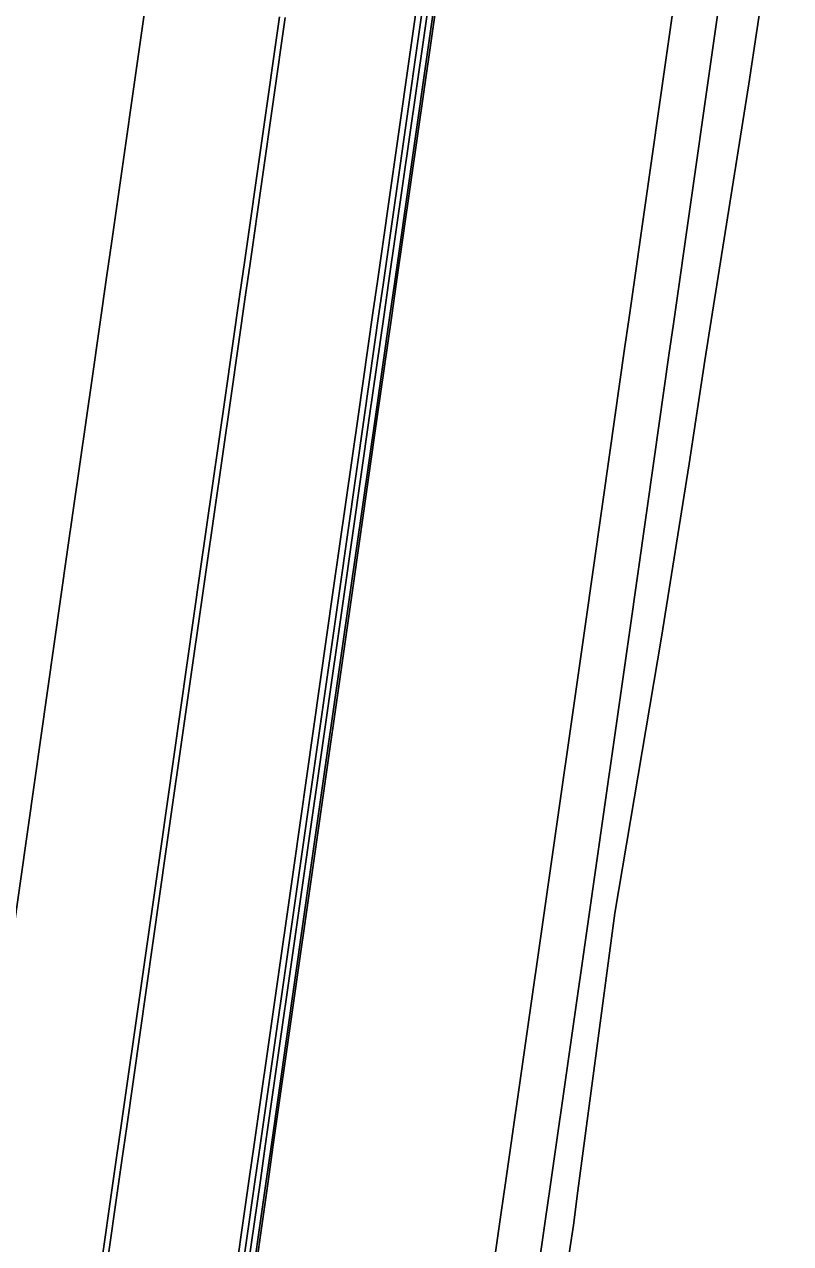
# Model space of a CAD drawing. Extents: x 1797478 to 1804836, y 246529 to 250952.
# Drawn here: x 1797978.4 to 1798046.8, y 249574.1 to 249683 of the extents above; entities that cross this region are included whole.
import ezdxf

# ---------------------------------------------------------------- set-up
doc = ezdxf.new("R2010")
doc.units = 0
for name, color, linetype in [('1', 7, 'Continuous'), ('60', 7, 'Continuous'), ('DTCH-LINBTM', 7, 'Continuous'), ('DTCH-LINFRSLP', 7, 'Continuous'), ('EDPV-LINE', 7, 'Continuous'), ('LIMT-CSLINE', 7, 'Continuous'), ('SHDR-UPAV', 7, 'Continuous')]:
    doc.layers.add(name, color=color, linetype=linetype)

msp = doc.modelspace()

# ---------------------------------------------------------------- linework, layer by layer
for points in [[(1797982.26, 249462.77), (1797985.28, 249483.89), (1797988.82, 249508.64), (1797992.35, 249533.39), (1797995.89, 249558.14), (1797997.35, 249568.34), (1797998.99, 249579.84), (1797999.42, 249582.88), (1798002.96, 249607.63), (1798006.5, 249632.38), (1798008.71, 249647.89), (1798010.03, 249657.13), (1798010.43, 249659.94), (1798013.57, 249681.88), (1798017.1, 249706.63)], [(1797982.72, 249462.71), (1797985.74, 249483.82), (1797989.27, 249508.57), (1797992.81, 249533.32), (1797996.35, 249558.07), (1797997.8, 249568.28), (1797999.45, 249579.77), (1797999.88, 249582.82), (1798003.42, 249607.57), (1798006.95, 249632.32), (1798009.17, 249647.83), (1798010.49, 249657.06), (1798010.89, 249659.87), (1798014.03, 249681.81), (1798017.56, 249706.56)], [(1797983.23, 249462.63), (1797986.25, 249483.75), (1797989.79, 249508.5), (1797993.32, 249533.25), (1797996.86, 249558), (1797998.32, 249568.2), (1797999.96, 249579.7), (1798000.4, 249582.75), (1798003.93, 249607.49), (1798007.47, 249632.24), (1798009.69, 249647.75), (1798011.01, 249656.99), (1798011.41, 249659.8), (1798014.54, 249681.74), (1798018.08, 249706.49)], [(1797925.63, 249239.87), (1797929.16, 249264.62), (1797932.7, 249289.37), (1797936.23, 249314.12), (1797939.77, 249338.87), (1797943.31, 249363.62), (1797946.84, 249388.37), (1797950.38, 249413.11), (1797953.92, 249437.86), (1797957.45, 249462.61), (1797957.97, 249466.24), (1797960.99, 249487.36), (1797964.52, 249512.11), (1797968.06, 249536.86), (1797971.6, 249561.61), (1797973.05, 249571.81), (1797974.7, 249583.31), (1797975.13, 249586.36), (1797978.67, 249611.1), (1797982.21, 249635.85), (1797984.42, 249651.36), (1797985.74, 249660.6), (1797986.14, 249663.41), (1797989.28, 249685.35)], [(1797925.63, 249239.87), (1797929.16, 249264.62), (1797932.7, 249289.37), (1797936.23, 249314.12), (1797939.77, 249338.87), (1797943.31, 249363.62), (1797946.84, 249388.37), (1797950.38, 249413.11), (1797953.92, 249437.86), (1797957.45, 249462.61), (1797957.97, 249466.24), (1797960.99, 249487.36), (1797964.52, 249512.11), (1797968.06, 249536.86), (1797971.6, 249561.61), (1797973.05, 249571.81), (1797974.7, 249583.31), (1797975.13, 249586.36), (1797978.67, 249611.1), (1797982.21, 249635.85), (1797984.42, 249651.36), (1797985.74, 249660.6), (1797986.14, 249663.41), (1797989.28, 249685.35)], [(1797925.63, 249239.87), (1797929.16, 249264.62), (1797932.7, 249289.37), (1797936.23, 249314.12), (1797939.77, 249338.87), (1797943.31, 249363.62), (1797946.84, 249388.37), (1797950.38, 249413.11), (1797953.92, 249437.86), (1797957.45, 249462.61), (1797957.97, 249466.24), (1797960.99, 249487.36), (1797964.52, 249512.11), (1797968.06, 249536.86), (1797971.6, 249561.61), (1797973.05, 249571.81), (1797974.7, 249583.31), (1797975.13, 249586.36), (1797978.67, 249611.1), (1797982.21, 249635.85), (1797984.42, 249651.36), (1797985.74, 249660.6), (1797986.14, 249663.41), (1797989.28, 249685.35)], [(1797925.63, 249239.87), (1797929.16, 249264.62), (1797932.7, 249289.37), (1797936.23, 249314.12), (1797939.77, 249338.87), (1797943.31, 249363.62), (1797946.84, 249388.37), (1797950.38, 249413.11), (1797953.92, 249437.86), (1797957.45, 249462.61), (1797957.97, 249466.24), (1797960.99, 249487.36), (1797964.52, 249512.11), (1797968.06, 249536.86), (1797971.6, 249561.61), (1797973.05, 249571.81), (1797974.7, 249583.31), (1797975.13, 249586.36), (1797978.67, 249611.1), (1797982.21, 249635.85), (1797984.42, 249651.36), (1797985.74, 249660.6), (1797986.14, 249663.41), (1797989.28, 249685.35)], [(1797937.51, 249238.18), (1797941.04, 249262.93), (1797944.58, 249287.67), (1797948.11, 249312.42), (1797951.65, 249337.17), (1797955.19, 249361.92), (1797958.72, 249386.67), (1797962.26, 249411.42), (1797965.8, 249436.17), (1797969.33, 249460.91), (1797969.85, 249464.54), (1797972.87, 249485.66), (1797976.4, 249510.41), (1797979.94, 249535.16), (1797983.48, 249559.91), (1797984.93, 249570.11), (1797986.58, 249581.61), (1797987.01, 249584.66), (1797990.55, 249609.41), (1797994.08, 249634.16), (1797996.3, 249649.67), (1797997.62, 249658.9), (1797998.02, 249661.71), (1798001.16, 249683.65)], [(1797937.51, 249238.18), (1797941.04, 249262.93), (1797944.58, 249287.67), (1797948.11, 249312.42), (1797951.65, 249337.17), (1797955.19, 249361.92), (1797958.72, 249386.67), (1797962.26, 249411.42), (1797965.8, 249436.17), (1797969.33, 249460.91), (1797969.85, 249464.54), (1797972.87, 249485.66), (1797976.4, 249510.41), (1797979.94, 249535.16), (1797983.48, 249559.91), (1797984.93, 249570.11), (1797986.58, 249581.61), (1797987.01, 249584.66), (1797990.55, 249609.41), (1797994.08, 249634.16), (1797996.3, 249649.67), (1797997.62, 249658.9), (1797998.02, 249661.71), (1798001.16, 249683.65)], [(1797937.51, 249238.18), (1797941.04, 249262.93), (1797944.58, 249287.67), (1797948.11, 249312.42), (1797951.65, 249337.17), (1797955.19, 249361.92), (1797958.72, 249386.67), (1797962.26, 249411.42), (1797965.8, 249436.17), (1797969.33, 249460.91), (1797969.85, 249464.54), (1797972.87, 249485.66), (1797976.4, 249510.41), (1797979.94, 249535.16), (1797983.48, 249559.91), (1797984.93, 249570.11), (1797986.58, 249581.61), (1797987.01, 249584.66), (1797990.55, 249609.41), (1797994.08, 249634.16), (1797996.3, 249649.67), (1797997.62, 249658.9), (1797998.02, 249661.71), (1798001.16, 249683.65)], [(1797937.51, 249238.18), (1797941.04, 249262.93), (1797944.58, 249287.67), (1797948.11, 249312.42), (1797951.65, 249337.17), (1797955.19, 249361.92), (1797958.72, 249386.67), (1797962.26, 249411.42), (1797965.8, 249436.17), (1797969.33, 249460.91), (1797969.85, 249464.54), (1797972.87, 249485.66), (1797976.4, 249510.41), (1797979.94, 249535.16), (1797983.48, 249559.91), (1797984.93, 249570.11), (1797986.58, 249581.61), (1797987.01, 249584.66), (1797990.55, 249609.41), (1797994.08, 249634.16), (1797996.3, 249649.67), (1797997.62, 249658.9), (1797998.02, 249661.71), (1798001.16, 249683.65)], [(1797938.01, 249238.1), (1797941.55, 249262.85), (1797945.08, 249287.6), (1797948.62, 249312.35), (1797952.16, 249337.1), (1797955.69, 249361.85), (1797959.23, 249386.6), (1797962.76, 249411.34), (1797966.3, 249436.09), (1797969.84, 249460.84), (1797970.36, 249464.47), (1797973.37, 249485.59), (1797976.91, 249510.34), (1797980.45, 249535.09), (1797983.98, 249559.84), (1797985.44, 249570.04), (1797987.08, 249581.54), (1797987.52, 249584.59), (1797991.05, 249609.33), (1797994.59, 249634.08), (1797996.81, 249649.59), (1797998.13, 249658.83), (1797998.53, 249661.64), (1798001.66, 249683.58)], [(1797986.58, 249581.61), (1797987.01, 249584.66), (1797990.55, 249609.41), (1797994.08, 249634.16), (1797996.3, 249649.67), (1797997.62, 249658.9), (1797998.02, 249661.71), (1798001.16, 249683.65)]]:
    msp.add_lwpolyline(points)
at = {"layer": '1'}
msp.add_lwpolyline([(1797925.63, 249239.87), (1797929.16, 249264.62), (1797932.7, 249289.37), (1797936.23, 249314.12), (1797939.77, 249338.87), (1797943.31, 249363.62), (1797946.84, 249388.37), (1797950.38, 249413.11), (1797953.92, 249437.86), (1797957.45, 249462.61), (1797957.97, 249466.24), (1797960.99, 249487.36), (1797964.52, 249512.11), (1797968.06, 249536.86), (1797971.6, 249561.61), (1797973.05, 249571.81), (1797974.7, 249583.31), (1797975.13, 249586.36), (1797978.67, 249611.1), (1797982.21, 249635.85), (1797984.42, 249651.36), (1797985.74, 249660.6), (1797986.14, 249663.41), (1797989.28, 249685.35)], dxfattribs=at)
at = {"layer": '60'}
msp.add_lwpolyline([(1797988.45, 249256.15), (1797990.64, 249281.09), (1797993.86, 249305.89), (1797997.3, 249330.65), (1798000.75, 249355.41), (1798004.04, 249380.19), (1798006.24, 249405.13), (1798007.5, 249430.21), (1798010, 249455.1), (1798010.37, 249458.75), (1798013.52, 249479.86), (1798017.1, 249504.6), (1798020.66, 249529.34), (1798024.14, 249554.1), (1798025.64, 249564.3), (1798027.41, 249575.77), (1798027.78, 249578.83), (1798031.1, 249603.61), (1798035.27, 249628.27), (1798037.73, 249643.75), (1798039.14, 249652.97), (1798039.58, 249655.78), (1798043.06, 249677.67), (1798046.79, 249702.39)], dxfattribs=at)
at = {"layer": 'DTCH-LINBTM'}
msp.add_lwpolyline([(1797979.35, 249257.45), (1797982.89, 249282.2), (1797986.43, 249306.95), (1797989.96, 249331.7), (1797993.5, 249356.45), (1797997.03, 249381.19), (1798000.57, 249405.94), (1798004.11, 249430.69), (1798007.64, 249455.44), (1798008.16, 249459.07), (1798011.18, 249480.19), (1798014.71, 249504.94), (1798018.25, 249529.69), (1798021.79, 249554.44), (1798023.24, 249564.64), (1798024.89, 249576.13), (1798025.32, 249579.18), (1798028.86, 249603.93), (1798032.4, 249628.68), (1798034.61, 249644.19), (1798035.93, 249653.43), (1798036.33, 249656.24), (1798039.47, 249678.18), (1798043, 249702.93)], dxfattribs=at)
at = {"layer": 'DTCH-LINFRSLP'}
msp.add_lwpolyline([(1797975.39, 249258.02), (1797978.93, 249282.77), (1797982.47, 249307.51), (1797986, 249332.26), (1797989.54, 249357.01), (1797993.07, 249381.76), (1797996.61, 249406.51), (1798000.15, 249431.26), (1798003.68, 249456.01), (1798004.2, 249459.64), (1798007.22, 249480.75), (1798010.75, 249505.5), (1798014.29, 249530.25), (1798017.83, 249555), (1798019.29, 249565.21), (1798020.93, 249576.7), (1798021.36, 249579.75), (1798024.9, 249604.5), (1798028.44, 249629.25), (1798030.65, 249644.76), (1798031.97, 249654), (1798032.37, 249656.8), (1798035.51, 249678.74), (1798039.04, 249703.49)], dxfattribs=at)
at = {"layer": 'EDPV-LINE'}
msp.add_lwpolyline([(1797937.51, 249238.18), (1797941.04, 249262.93), (1797944.58, 249287.67), (1797948.11, 249312.42), (1797951.65, 249337.17), (1797955.19, 249361.92), (1797958.72, 249386.67), (1797962.26, 249411.42), (1797965.8, 249436.17), (1797969.33, 249460.91), (1797969.85, 249464.54), (1797972.87, 249485.66), (1797976.4, 249510.41), (1797979.94, 249535.16), (1797983.48, 249559.91), (1797984.93, 249570.11), (1797986.58, 249581.61), (1797987.01, 249584.66), (1797990.55, 249609.41), (1797994.08, 249634.16), (1797996.3, 249649.67), (1797997.62, 249658.9), (1797998.02, 249661.71), (1798001.16, 249683.65)], dxfattribs=at)
msp.add_lwpolyline([(1797937.51, 249238.18), (1797941.04, 249262.93), (1797944.58, 249287.67), (1797948.11, 249312.42), (1797951.65, 249337.17), (1797955.19, 249361.92), (1797958.72, 249386.67), (1797962.26, 249411.42), (1797965.8, 249436.17), (1797969.33, 249460.91), (1797969.85, 249464.54), (1797972.87, 249485.66), (1797976.4, 249510.41), (1797979.94, 249535.16), (1797983.48, 249559.91), (1797984.93, 249570.11), (1797986.58, 249581.61), (1797987.01, 249584.66), (1797990.55, 249609.41), (1797994.08, 249634.16), (1797996.3, 249649.67), (1797997.62, 249658.9), (1797998.02, 249661.71), (1798001.16, 249683.65)], dxfattribs=at)
at = {"layer": 'LIMT-CSLINE'}
msp.add_lwpolyline([(1798046.79, 249702.39), (1798043.06, 249677.67), (1798039.58, 249655.78), (1798039.14, 249652.97), (1798037.73, 249643.75), (1798035.27, 249628.27), (1798031.1, 249603.61), (1798027.78, 249578.83), (1798027.41, 249575.77), (1798025.64, 249564.3), (1798024.14, 249554.1), (1798020.66, 249529.34), (1798017.1, 249504.6), (1798013.52, 249479.86), (1798010.37, 249458.75)], dxfattribs=at)
at = {"layer": 'SHDR-UPAV'}
for points in [[(1797981.73, 249462.85), (1797984.75, 249483.97), (1797988.28, 249508.71), (1797991.82, 249533.46), (1797995.36, 249558.21), (1797996.81, 249568.42), (1797998.46, 249579.91), (1797998.89, 249582.96), (1798002.43, 249607.71), (1798005.96, 249632.46), (1798008.18, 249647.97), (1798009.5, 249657.21), (1798009.9, 249660.02), (1798013.04, 249681.95), (1798016.57, 249706.7)], [(1797981.73, 249462.85), (1797984.75, 249483.97), (1797988.28, 249508.71), (1797991.82, 249533.46), (1797995.36, 249558.21), (1797996.81, 249568.42), (1797998.46, 249579.91), (1797998.89, 249582.96), (1798002.43, 249607.71), (1798005.96, 249632.46), (1798008.18, 249647.97), (1798009.5, 249657.21), (1798009.9, 249660.02), (1798013.04, 249681.95), (1798016.57, 249706.7)], [(1797983.41, 249462.61), (1797986.43, 249483.73), (1797989.97, 249508.47), (1797993.5, 249533.22), (1797997.04, 249557.97), (1797998.5, 249568.18), (1798000.14, 249579.67), (1798000.57, 249582.72), (1798004.11, 249607.47), (1798007.65, 249632.22), (1798009.86, 249647.73), (1798011.18, 249656.97), (1798011.58, 249659.78), (1798014.72, 249681.71), (1798018.26, 249706.46)]]:
    msp.add_lwpolyline(points, dxfattribs=at)

doc.saveas('drawing.dxf')
